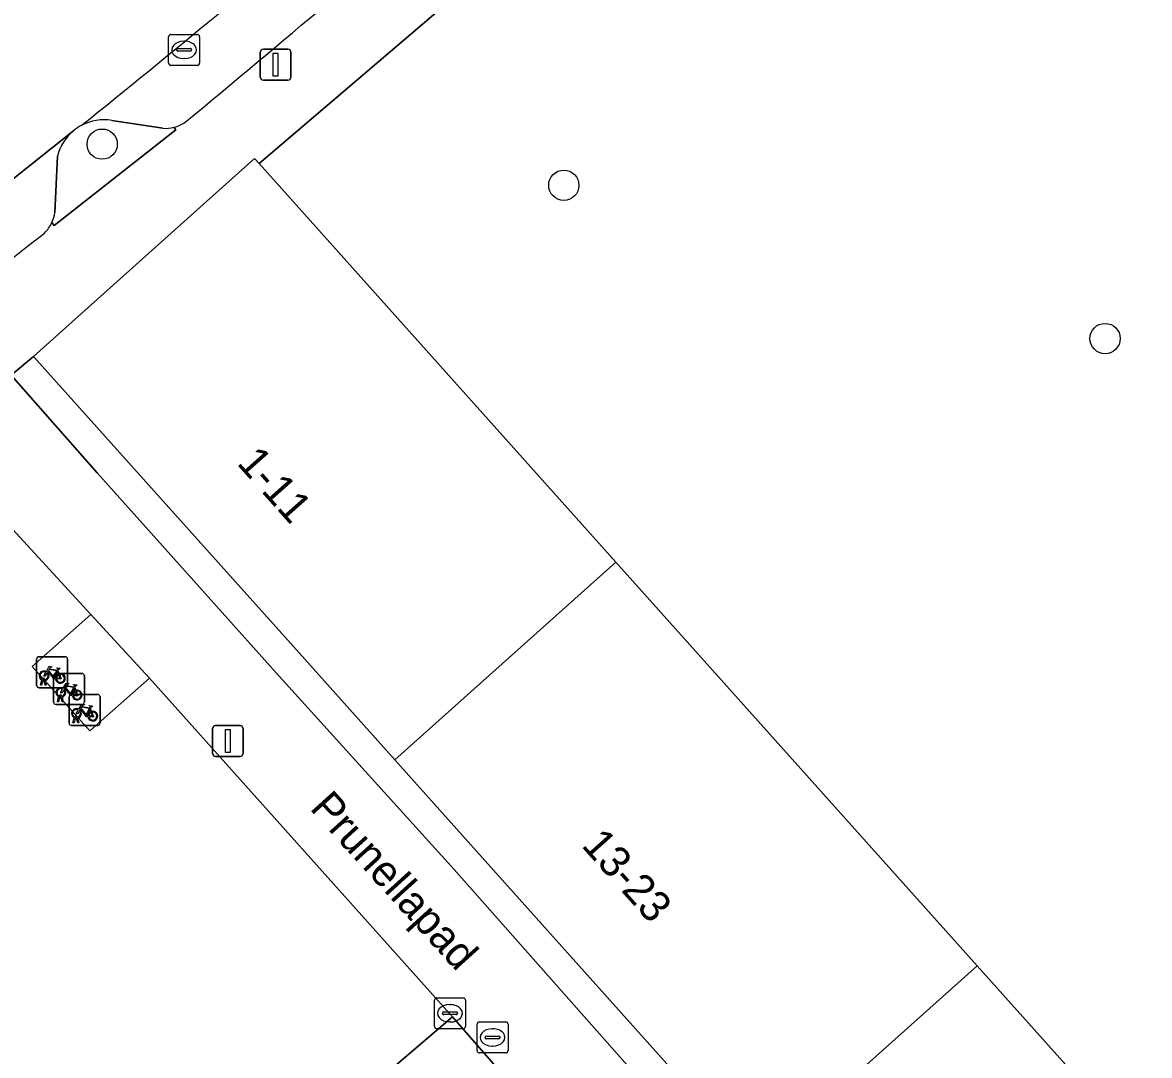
# Model space of a CAD drawing. Extents: x 162344 to 162869, y 381217 to 381818.
# Drawn here: x 162591.96 to 162628.37, y 381539.96 to 381573.33 of the extents above; entities that cross this region are included whole.
import ezdxf

# ---------------------------------------------------------------- set-up
doc = ezdxf.new("R2010")
doc.units = 0
for name, color, linetype in [('IMGEO_Boom', 7, 'Continuous'), ('IMGEO_Erf', 7, 'Continuous'), ('IMGEO_Fietsenrek', 7, 'Continuous'), ('IMGEO_Groenvoorziening', 7, 'Continuous'), ('IMGEO_Kolk', 7, 'Continuous'), ('IMGEO_Lichtmast', 7, 'Continuous'), ('IMGEO_Openbare_ruimte_label', 7, 'Continuous'), ('IMGEO_Pand', 7, 'Continuous'), ('IMGEO_Pand_nummerreeks', 7, 'Continuous'), ('IMGEO_Parkeervlak_open', 7, 'Continuous'), ('IMGEO_Rijbaan_lokaal_open', 7, 'Continuous'), ('IMGEO_Rioolput', 7, 'Continuous'), ('IMGEO_Voetpad_open', 7, 'Continuous')]:
    doc.layers.add(name, color=color, linetype=linetype)

msp = doc.modelspace()

# ---------------------------------------------------------------- linework, layer by layer
at = {"layer": 'IMGEO_Boom'}
for centre in [(162594.536, 381569.399), (162609.449, 381568.071), (162626.936, 381563.121)]:
    msp.add_circle(centre, 0.489, dxfattribs=at)
at = {"layer": 'IMGEO_Erf'}
msp.add_lwpolyline([(162606.631, 381546.563), (162603.994, 381549.508), (162600.899, 381552.964), (162595.106, 381559.434), (162592.32, 381562.545), (162591.596, 381561.939), (162594.374, 381558.785), (162600.157, 381552.327), (162605.903, 381545.97), (162612.161, 381538.893), (162617.842, 381532.611), (162623.741, 381526.002), (162626.697, 381522.735), (162627.377, 381523.394), (162624.47, 381526.64), (162618.584, 381533.214), (162615.668, 381536.471), (162612.879, 381539.585)], close=True, dxfattribs=at)
at = {"layer": 'IMGEO_Fietsenrek'}
for p, q in [((162592.419, 381551.919), (162592.419, 381552.76)), ((162592.419, 381552.76), (162592.419, 381551.919)), ((162592.494, 381552.844), (162593.335, 381552.844)), ((162593.335, 381552.844), (162592.494, 381552.844)), ((162593.419, 381552.769), (162593.419, 381551.928)), ((162593.419, 381551.928), (162593.419, 381552.769)), ((162593.036, 381552.304), (162593.877, 381552.304)), ((162593.877, 381552.304), (162593.036, 381552.304)), ((162593.106, 381552.393), (162593.142, 381552.298)), ((162593.961, 381552.229), (162593.961, 381551.388)), ((162593.961, 381551.388), (162593.961, 381552.229)), ((162592.546, 381551.928), (162592.585, 381552.088)), ((162592.58, 381551.928), (162592.546, 381551.928)), ((162592.615, 381552.076), (162592.58, 381551.928)), ((162592.657, 381552.1), (162592.656, 381552.104)), ((162592.698, 381551.928), (162592.664, 381552.07)), ((162592.688, 381552.111), (162592.689, 381552.104)), ((162592.696, 381552.074), (162592.731, 381551.928)), ((162592.731, 381551.928), (162592.698, 381551.928)), ((162592.961, 381551.379), (162592.961, 381552.22)), ((162592.961, 381552.22), (162592.961, 381551.379)), ((162593.344, 381551.844), (162592.503, 381551.844)), ((162592.503, 381551.844), (162593.344, 381551.844)), ((162593.088, 381551.388), (162593.127, 381551.548)), ((162593.157, 381551.536), (162593.122, 381551.388)), ((162593.199, 381551.56), (162593.198, 381551.564)), ((162593.24, 381551.388), (162593.206, 381551.53)), ((162593.23, 381551.571), (162593.231, 381551.564)), ((162593.238, 381551.534), (162593.273, 381551.388)), ((162593.466, 381550.7), (162593.466, 381551.541)), ((162593.466, 381551.541), (162593.466, 381550.7)), ((162593.541, 381551.625), (162594.382, 381551.625)), ((162594.382, 381551.625), (162593.541, 381551.625)), ((162593.648, 381551.853), (162593.684, 381551.758)), ((162594.466, 381551.55), (162594.466, 381550.709)), ((162594.466, 381550.709), (162594.466, 381551.55)), ((162593.886, 381551.304), (162593.045, 381551.304)), ((162593.045, 381551.304), (162593.886, 381551.304)), ((162593.122, 381551.388), (162593.088, 381551.388)), ((162593.273, 381551.388), (162593.24, 381551.388)), ((162594.153, 381551.174), (162594.189, 381551.079)), ((162593.593, 381550.709), (162593.632, 381550.869)), ((162593.662, 381550.857), (162593.627, 381550.709)), ((162593.704, 381550.881), (162593.703, 381550.885)), ((162593.745, 381550.709), (162593.711, 381550.851)), ((162593.735, 381550.892), (162593.736, 381550.885)), ((162593.743, 381550.855), (162593.778, 381550.709)), ((162594.391, 381550.625), (162593.55, 381550.625)), ((162593.55, 381550.625), (162594.391, 381550.625)), ((162593.627, 381550.709), (162593.593, 381550.709)), ((162593.778, 381550.709), (162593.745, 381550.709))]:
    msp.add_line(p, q, dxfattribs=at)
for points in [[(162592.753, 381552.318), (162592.701, 381552.228), (162592.661, 381552.203), (162592.662, 381552.25), (162592.717, 381552.344)], [(162592.732, 381552.37), (162592.827, 381552.534), (162592.913, 381552.52), (162592.915, 381552.511), (162592.859, 381552.5), (162592.832, 381552.455), (162593.088, 381552.414)], [(162593.028, 381552.126), (162592.978, 381552.126), (162592.787, 381552.377), (162592.768, 381552.345)], [(162593.075, 381552.389), (162592.818, 381552.43), (162592.801, 381552.401), (162592.968, 381552.181), (162593.075, 381552.389)], [(162593.123, 381552.291), (162593.093, 381552.368), (162592.984, 381552.15), (162593.027, 381552.15)], [(162593.057, 381552.15), (162593.177, 381552.149), (162593.133, 381552.263)], [(162593.153, 381552.27), (162593.208, 381552.125), (162593.058, 381552.125)], [(162593.088, 381552.414), (162593.113, 381552.463), (162593.107, 381552.467), (162593.084, 381552.471), (162593.072, 381552.478), (162593.071, 381552.481), (162593.073, 381552.486), (162593.168, 381552.471), (162593.17, 381552.461), (162593.16, 381552.448), (162593.148, 381552.442), (162593.134, 381552.448), (162593.106, 381552.393)], [(162593.274, 381551.83), (162593.369, 381551.994), (162593.455, 381551.98), (162593.457, 381551.971), (162593.401, 381551.96), (162593.374, 381551.915), (162593.63, 381551.874)], [(162593.617, 381551.849), (162593.36, 381551.89), (162593.343, 381551.861), (162593.51, 381551.641), (162593.617, 381551.849)], [(162593.63, 381551.874), (162593.655, 381551.923), (162593.649, 381551.927), (162593.626, 381551.931), (162593.614, 381551.938), (162593.613, 381551.941), (162593.615, 381551.946), (162593.71, 381551.931), (162593.712, 381551.921), (162593.702, 381551.908), (162593.69, 381551.902), (162593.676, 381551.908), (162593.648, 381551.853)], [(162593.295, 381551.778), (162593.243, 381551.688), (162593.203, 381551.663), (162593.204, 381551.71), (162593.259, 381551.804)], [(162593.57, 381551.586), (162593.52, 381551.586), (162593.329, 381551.837), (162593.31, 381551.805)], [(162593.665, 381551.751), (162593.635, 381551.828), (162593.526, 381551.61), (162593.569, 381551.61)], [(162593.599, 381551.61), (162593.719, 381551.609), (162593.675, 381551.723)], [(162593.695, 381551.73), (162593.75, 381551.585), (162593.6, 381551.585)], [(162593.779, 381551.151), (162593.874, 381551.315), (162593.96, 381551.301), (162593.962, 381551.292), (162593.906, 381551.281), (162593.879, 381551.236), (162594.135, 381551.195)], [(162594.075, 381550.907), (162594.025, 381550.907), (162593.834, 381551.158), (162593.815, 381551.126)], [(162594.122, 381551.17), (162593.865, 381551.211), (162593.848, 381551.182), (162594.015, 381550.962), (162594.122, 381551.17)], [(162594.17, 381551.072), (162594.14, 381551.149), (162594.031, 381550.931), (162594.074, 381550.931)], [(162594.135, 381551.195), (162594.16, 381551.244), (162594.154, 381551.248), (162594.131, 381551.252), (162594.119, 381551.259), (162594.118, 381551.262), (162594.12, 381551.267), (162594.215, 381551.252), (162594.217, 381551.242), (162594.207, 381551.229), (162594.195, 381551.223), (162594.181, 381551.229), (162594.153, 381551.174)], [(162593.8, 381551.099), (162593.748, 381551.009), (162593.708, 381550.984), (162593.709, 381551.031), (162593.764, 381551.125)], [(162594.104, 381550.931), (162594.224, 381550.93), (162594.18, 381551.044)], [(162594.2, 381551.051), (162594.255, 381550.906), (162594.105, 381550.906)]]:
    msp.add_lwpolyline(points, dxfattribs=at)
for centre, radius, start, end in [((162592.497, 381552.766), 0.0779, 92.4484, 184.2845), ((162592.497, 381552.766), 0.0779, 92.4484, 184.2845), ((162593.341, 381552.766), 0.0779, 2.4484, 94.2845), ((162593.341, 381552.766), 0.0779, 2.4484, 94.2845), ((162592.659, 381552.229), 0.159, 62.6766, 242.1369), ((162592.659, 381552.229), 0.129, 63.3192, 238.903), ((162592.659, 381552.229), 0.129, 283.6043, 43.4302), ((162592.659, 381552.229), 0.159, 283.5766, 46.6042), ((162593.039, 381552.226), 0.0779, 92.4484, 184.2845), ((162593.039, 381552.226), 0.0779, 92.4484, 184.2845), ((162593.186, 381552.145), 0.159, 113.3408, 178.3217), ((162593.186, 381552.145), 0.159, 187.0065, 105.7708), ((162593.186, 381552.145), 0.129, 113.923, 177.9556), ((162593.186, 381552.145), 0.129, 188.6715, 104.5883), ((162593.883, 381552.226), 0.0779, 2.4484, 94.2845), ((162593.883, 381552.226), 0.0779, 2.4484, 94.2845), ((162592.497, 381551.922), 0.0779, 182.4484, 274.2845), ((162592.497, 381551.922), 0.0779, 182.4484, 274.2845), ((162592.639, 381552.1), 0.0499, 12.8025, 158.6934), ((162592.659, 381552.229), 0.159, 253.9967, 271.7867), ((162592.639, 381552.1), 0.0174, 12.8025, 163.4502), ((162592.659, 381552.229), 0.129, 253.415, 269.0204), ((162593.341, 381551.922), 0.0779, 272.4484, 4.2845), ((162593.341, 381551.922), 0.0779, 272.4484, 4.2845), ((162593.201, 381551.689), 0.159, 62.6766, 242.1369), ((162593.201, 381551.689), 0.129, 63.3192, 238.903), ((162593.181, 381551.56), 0.0499, 12.8025, 158.6934), ((162593.201, 381551.689), 0.159, 253.9967, 271.7867), ((162593.181, 381551.56), 0.0174, 12.8025, 163.4502), ((162593.201, 381551.689), 0.129, 253.415, 269.0204), ((162593.201, 381551.689), 0.129, 283.6043, 43.4302), ((162593.201, 381551.689), 0.159, 283.5766, 46.6042), ((162593.544, 381551.547), 0.0779, 92.4484, 184.2845), ((162593.544, 381551.547), 0.0779, 92.4484, 184.2845), ((162593.728, 381551.605), 0.159, 113.3408, 178.3217), ((162593.728, 381551.605), 0.159, 187.0065, 105.7708), ((162593.728, 381551.605), 0.129, 113.923, 177.9556), ((162593.728, 381551.605), 0.129, 188.6715, 104.5883), ((162594.388, 381551.547), 0.0779, 2.4484, 94.2845), ((162594.388, 381551.547), 0.0779, 2.4484, 94.2845), ((162593.039, 381551.382), 0.0779, 182.4484, 274.2845), ((162593.039, 381551.382), 0.0779, 182.4484, 274.2845), ((162593.706, 381551.01), 0.159, 62.6766, 242.1369), ((162593.706, 381551.01), 0.129, 63.3192, 238.903), ((162593.883, 381551.382), 0.0779, 272.4484, 4.2845), ((162593.883, 381551.382), 0.0779, 272.4484, 4.2845), ((162593.686, 381550.881), 0.0499, 12.8025, 158.6934), ((162593.706, 381551.01), 0.159, 253.9967, 271.7867), ((162593.686, 381550.881), 0.0174, 12.8025, 163.4502), ((162593.706, 381551.01), 0.129, 253.415, 269.0204), ((162593.706, 381551.01), 0.129, 283.6043, 43.4302), ((162593.706, 381551.01), 0.159, 283.5766, 46.6042), ((162594.233, 381550.926), 0.159, 113.3408, 178.3217), ((162594.233, 381550.926), 0.159, 187.0065, 105.7708), ((162594.233, 381550.926), 0.129, 113.923, 177.9556), ((162594.233, 381550.926), 0.129, 188.6715, 104.5883), ((162593.544, 381550.703), 0.0779, 182.4484, 274.2845), ((162593.544, 381550.703), 0.0779, 182.4484, 274.2845), ((162594.388, 381550.703), 0.0779, 272.4484, 4.2845), ((162594.388, 381550.703), 0.0779, 272.4484, 4.2845)]:
    msp.add_arc(centre, radius, start, end, dxfattribs=at)
at = {"layer": 'IMGEO_Groenvoorziening'}
for points in [[(162617.236, 381583.812), (162599.604, 381568.769), (162611.13, 381555.898), (162622.804, 381542.861), (162634.513, 381529.784), (162634.895, 381529.36)], [(162596.5, 381569.912), (162594.853, 381570.168)], [(162592.913, 381566.87), (162592.984, 381566.773), (162596.91, 381569.861)], [(162596.91, 381569.861), (162596.85, 381569.943)], [(162593.089, 381569.011), (162593.007, 381567.192)], [(162607.67, 381539.126), (162605.793, 381537.487), (162603.937, 381539.572), (162605.853, 381541.216), (162596.063, 381552.155), (162594.134, 381550.452), (162592.274, 381552.525), (162594.166, 381554.202), (162591.027, 381557.618)]]:
    msp.add_lwpolyline(points, dxfattribs=at)
for centre, radius, start, end in [((162594.604, 381568.625), 1.563, 80.8332, 118.391), ((162594.606, 381568.623), 1.566, 129.1267, 165.6623), ((162594.586, 381568.649), 1.534, 118.2262, 129.154), ((162596.575, 381571.056), 1.147, 266.2503, 283.8728), ((162591.874, 381567.348), 1.144, 335.2966, 352.1556)]:
    msp.add_arc(centre, radius, start, end, dxfattribs=at)
at = {"layer": 'IMGEO_Kolk'}
for p, q in [((162596.683, 381572.018), (162596.683, 381572.87)), ((162596.758, 381572.944), (162597.61, 381572.944)), ((162597.171, 381572.724), (162597.196, 381572.724)), ((162597.684, 381572.87), (162597.684, 381572.018)), ((162596.942, 381572.438), (162596.942, 381572.45)), ((162597.38, 381572.401), (162596.982, 381572.401)), ((162596.985, 381572.487), (162597.383, 381572.487)), ((162597.426, 381572.45), (162597.426, 381572.438)), ((162597.61, 381571.944), (162596.758, 381571.944)), ((162597.194, 381572.164), (162597.169, 381572.164)), ((162605.271, 381540.9), (162605.271, 381541.752)), ((162605.346, 381541.826), (162606.198, 381541.826)), ((162606.272, 381541.752), (162606.272, 381540.9)), ((162605.53, 381541.32), (162605.53, 381541.332)), ((162605.573, 381541.369), (162605.971, 381541.369)), ((162605.759, 381541.606), (162605.784, 381541.606)), ((162606.014, 381541.332), (162606.014, 381541.32)), ((162605.968, 381541.283), (162605.57, 381541.283)), ((162605.782, 381541.046), (162605.757, 381541.046)), ((162606.198, 381540.826), (162605.346, 381540.826))]:
    msp.add_line(p, q, dxfattribs=at)
for points in [[(162596.683, 381572.018), (162596.683, 381572.87)], [(162596.758, 381572.944), (162597.61, 381572.944)], [(162597.684, 381572.87), (162597.684, 381572.018)], [(162597.61, 381571.944), (162596.758, 381571.944)], [(162605.271, 381540.9), (162605.271, 381541.752)], [(162605.346, 381541.826), (162606.198, 381541.826)], [(162606.272, 381541.752), (162606.272, 381540.9)], [(162606.198, 381540.826), (162605.346, 381540.826)]]:
    msp.add_lwpolyline(points, dxfattribs=at)
for centre, radius, start, end in [((162596.76, 381572.868), 0.0765, 91.552, 178.448), ((162596.76, 381572.868), 0.0765, 91.552, 178.448), ((162597.608, 381572.868), 0.0765, 1.552, 88.448), ((162597.608, 381572.868), 0.0765, 1.552, 88.448), ((162596.982, 381572.447), 0.0403, 85.8775, 175.7526), ((162596.979, 381572.437), 0.0366, 178.938, 274.7102), ((162597.383, 381572.444), 0.043, 264.8664, 352.4533), ((162597.387, 381572.449), 0.0386, 1.7309, 96.639), ((162596.76, 381572.02), 0.0765, 181.552, 268.448), ((162596.76, 381572.02), 0.0765, 181.552, 268.448), ((162597.608, 381572.02), 0.0765, 271.552, 358.448), ((162597.608, 381572.02), 0.0765, 271.552, 358.448), ((162605.348, 381541.75), 0.0765, 91.552, 178.448), ((162605.348, 381541.75), 0.0765, 91.552, 178.448), ((162606.196, 381541.75), 0.0765, 1.552, 88.448), ((162606.196, 381541.75), 0.0765, 1.552, 88.448), ((162605.57, 381541.329), 0.0403, 85.8775, 175.7526), ((162605.567, 381541.319), 0.0366, 178.938, 274.7102), ((162605.971, 381541.326), 0.043, 264.8664, 352.4533), ((162605.975, 381541.331), 0.0386, 1.7309, 96.639), ((162605.348, 381540.902), 0.0765, 181.552, 268.448), ((162605.348, 381540.902), 0.0765, 181.552, 268.448), ((162606.196, 381540.902), 0.0765, 271.552, 358.448), ((162606.196, 381540.902), 0.0765, 271.552, 358.448)]:
    msp.add_arc(centre, radius, start, end, dxfattribs=at)
for centre, major_axis, ratio, start_param, end_param in [((162597.17, 381572.444), (-0.387, 0.002), 0.722429, 4.712389, 7.853982), ((162597.195, 381572.444), (-0.39, 0.002), 0.717154, 1.570796, 4.712389), ((162605.758, 381541.326), (-0.387, 0.002), 0.722429, 4.712389, 7.853982), ((162605.783, 381541.326), (-0.39, 0.002), 0.717154, 1.570796, 4.712389)]:
    msp.add_ellipse(centre, major_axis=major_axis, ratio=ratio, start_param=start_param, end_param=end_param, dxfattribs=at)
at = {"layer": 'IMGEO_Lichtmast'}
for p, q in [((162599.645, 381571.565), (162599.645, 381572.365)), ((162599.645, 381572.365), (162599.645, 381571.565)), ((162599.745, 381572.465), (162600.535, 381572.465)), ((162600.535, 381572.465), (162599.745, 381572.465)), ((162600.635, 381572.365), (162600.635, 381571.565)), ((162600.635, 381571.565), (162600.635, 381572.365)), ((162600.535, 381571.465), (162599.745, 381571.465)), ((162599.745, 381571.465), (162600.535, 381571.465)), ((162598.102, 381549.721), (162598.102, 381550.521)), ((162598.102, 381550.521), (162598.102, 381549.721)), ((162598.202, 381550.621), (162598.992, 381550.621)), ((162598.992, 381550.621), (162598.202, 381550.621)), ((162599.092, 381550.521), (162599.092, 381549.721)), ((162599.092, 381549.721), (162599.092, 381550.521)), ((162598.992, 381549.621), (162598.202, 381549.621)), ((162598.202, 381549.621), (162598.992, 381549.621))]:
    msp.add_line(p, q, dxfattribs=at)
for points in [[(162600.065, 381572.34), (162600.215, 381572.34), (162600.215, 381571.59), (162600.065, 381571.59), (162600.065, 381572.34)], [(162598.522, 381550.496), (162598.672, 381550.496), (162598.672, 381549.746), (162598.522, 381549.746), (162598.522, 381550.496)]]:
    msp.add_lwpolyline(points, dxfattribs=at)
for centre, start, end in [((162599.745, 381572.365), 90, 180), ((162599.745, 381572.365), 90, 180), ((162600.535, 381572.365), 0, 90), ((162600.535, 381572.365), 360, 90), ((162599.745, 381571.565), 180, 270), ((162599.745, 381571.565), 180, 270), ((162600.535, 381571.565), 270, 0), ((162600.535, 381571.565), 270, 0), ((162598.202, 381550.521), 90, 180), ((162598.202, 381550.521), 90, 180), ((162598.992, 381550.521), 0, 90), ((162598.992, 381550.521), 360, 90), ((162598.202, 381549.721), 180, 270), ((162598.202, 381549.721), 180, 270), ((162598.992, 381549.721), 270, 0), ((162598.992, 381549.721), 270, 0)]:
    msp.add_arc(centre, 0.1, start, end, dxfattribs=at)
at = {"layer": 'IMGEO_Pand'}
for points in [[(162603.994, 381549.508), (162611.13, 381555.898), (162599.604, 381568.769), (162599.456, 381568.935), (162592.32, 381562.545), (162595.106, 381559.434), (162600.899, 381552.964)], [(162603.994, 381549.508), (162606.631, 381546.563), (162612.879, 381539.585), (162615.668, 381536.471), (162622.804, 381542.861), (162611.13, 381555.898)], [(162622.804, 381542.861), (162615.668, 381536.471), (162618.584, 381533.214), (162624.47, 381526.64), (162627.377, 381523.394), (162634.513, 381529.784)]]:
    msp.add_lwpolyline(points, close=True, dxfattribs=at)
at = {"layer": 'IMGEO_Parkeervlak_open'}
for points in [[(162594.853, 381570.168), (162596.5, 381569.912)], [(162593.618, 381569.838), (162590.855, 381567.648)], [(162593.007, 381567.192), (162593.089, 381569.011)]]:
    msp.add_lwpolyline(points, dxfattribs=at)
for centre, radius, start, end in [((161624.099, 382738.088), 1520.247, 309.799914, 310.253015), ((162306.96, 381926.435), 457.557, 308.83123, 310.24208), ((162594.604, 381568.625), 1.563, 80.8332, 118.391), ((162596.578, 381571.07), 1.159, 283.5745, 303.7489), ((162594.606, 381568.623), 1.566, 129.1267, 165.6623), ((162596.575, 381571.056), 1.147, 266.2503, 283.8728), ((162591.874, 381567.348), 1.144, 335.2966, 352.1556), ((162591.874, 381567.346), 1.143, 314.0133, 335.3827), ((162246.425, 382007.653), 560.784, 307.00176, 308.12846)]:
    msp.add_arc(centre, radius, start, end, dxfattribs=at)
at = {"layer": 'IMGEO_Rijbaan_lokaal_open'}
msp.add_lwpolyline([(162590.855, 381567.648), (162593.618, 381569.838)], dxfattribs=at)
for centre, radius, start, end in [((162306.96, 381926.435), 457.557, 308.83123, 310.24208), ((162594.586, 381568.649), 1.534, 118.2262, 129.154)]:
    msp.add_arc(centre, radius, start, end, dxfattribs=at)
at = {"layer": 'IMGEO_Rioolput'}
for p, q in [((162606.646, 381540.121), (162606.646, 381540.973)), ((162606.721, 381541.047), (162607.573, 381541.047)), ((162607.647, 381540.973), (162607.647, 381540.121)), ((162606.948, 381540.59), (162607.346, 381540.59)), ((162607.134, 381540.827), (162607.159, 381540.827)), ((162606.905, 381540.541), (162606.905, 381540.553)), ((162607.343, 381540.504), (162606.945, 381540.504)), ((162607.157, 381540.267), (162607.132, 381540.267)), ((162607.389, 381540.553), (162607.389, 381540.541)), ((162607.573, 381540.047), (162606.721, 381540.047))]:
    msp.add_line(p, q, dxfattribs=at)
for points in [[(162606.646, 381540.121), (162606.646, 381540.973)], [(162606.721, 381541.047), (162607.573, 381541.047)], [(162607.647, 381540.973), (162607.647, 381540.121)], [(162607.573, 381540.047), (162606.721, 381540.047)]]:
    msp.add_lwpolyline(points, dxfattribs=at)
for centre, radius, start, end in [((162606.723, 381540.971), 0.0765, 91.552, 178.448), ((162606.723, 381540.971), 0.0765, 91.552, 178.448), ((162607.571, 381540.971), 0.0765, 1.552, 88.448), ((162607.571, 381540.971), 0.0765, 1.552, 88.448), ((162606.945, 381540.55), 0.0403, 85.8775, 175.7526), ((162607.35, 381540.552), 0.0386, 1.7309, 96.639), ((162606.942, 381540.54), 0.0366, 178.938, 274.7102), ((162607.346, 381540.547), 0.043, 264.8664, 352.4533), ((162606.723, 381540.123), 0.0765, 181.552, 268.448), ((162606.723, 381540.123), 0.0765, 181.552, 268.448), ((162607.571, 381540.123), 0.0765, 271.552, 358.448), ((162607.571, 381540.123), 0.0765, 271.552, 358.448)]:
    msp.add_arc(centre, radius, start, end, dxfattribs=at)
for centre, major_axis, ratio, start_param, end_param in [((162607.133, 381540.547), (-0.387, 0.002), 0.722429, 4.712389, 7.853982), ((162607.158, 381540.547), (-0.39, 0.002), 0.717154, 1.570796, 4.712389)]:
    msp.add_ellipse(centre, major_axis=major_axis, ratio=ratio, start_param=start_param, end_param=end_param, dxfattribs=at)
at = {"layer": 'IMGEO_Voetpad_open'}
for points in [[(162588.284, 381559.145), (162591.596, 381561.939), (162592.32, 381562.545), (162599.456, 381568.935), (162599.604, 381568.769), (162617.236, 381583.812), (162622.507, 381588.51), (162623.179, 381589.147), (162630.312, 381595.808), (162647.237, 381612.021), (162652.285, 381616.955), (162652.976, 381617.664), (162659.686, 381624.575), (162660.865, 381625.672), (162663.359, 381627.992), (162668.299, 381632.588), (162675.845, 381641.49)], [(162596.85, 381569.943), (162596.91, 381569.861), (162592.984, 381566.773), (162592.913, 381566.87)], [(162612.161, 381538.893), (162605.903, 381545.97), (162600.157, 381552.327), (162594.374, 381558.785), (162591.596, 381561.939), (162588.284, 381559.145)], [(162591.027, 381557.618), (162594.166, 381554.202), (162596.063, 381552.155), (162605.853, 381541.216), (162607.67, 381539.126), (162617.469, 381528.22), (162619.325, 381526.122), (162622.711, 381522.38)]]:
    msp.add_lwpolyline(points, dxfattribs=at)
for points in [[(162594.166, 381554.202), (162592.274, 381552.525), (162594.134, 381550.452), (162596.063, 381552.155)], [(162605.853, 381541.216), (162603.937, 381539.572), (162605.793, 381537.487), (162607.67, 381539.126)]]:
    msp.add_lwpolyline(points, close=True, dxfattribs=at)
for centre, radius, start, end in [((161624.099, 382738.088), 1520.247, 309.799914, 310.253015), ((162596.578, 381571.07), 1.159, 283.5745, 303.7489), ((162591.874, 381567.346), 1.143, 314.0133, 335.3827), ((162246.425, 382007.653), 560.784, 307.00176, 308.12846)]:
    msp.add_arc(centre, radius, start, end, dxfattribs=at)

# ---------------------------------------------------------------- texts
at = {"layer": 'IMGEO_Openbare_ruimte_label'}
msp.add_text('Prunellapad', height=1, rotation=312.2043, dxfattribs=at).set_placement((162601.214, 381547.931))
at = {"layer": 'IMGEO_Pand_nummerreeks'}
for s, rotation, p in [('1-11', 311.6471, (162598.86, 381559.079)), ('13-23', 311.7428, (162609.991, 381546.735))]:
    msp.add_text(s, height=1, rotation=rotation, dxfattribs=at).set_placement(p)

doc.saveas('drawing.dxf')
